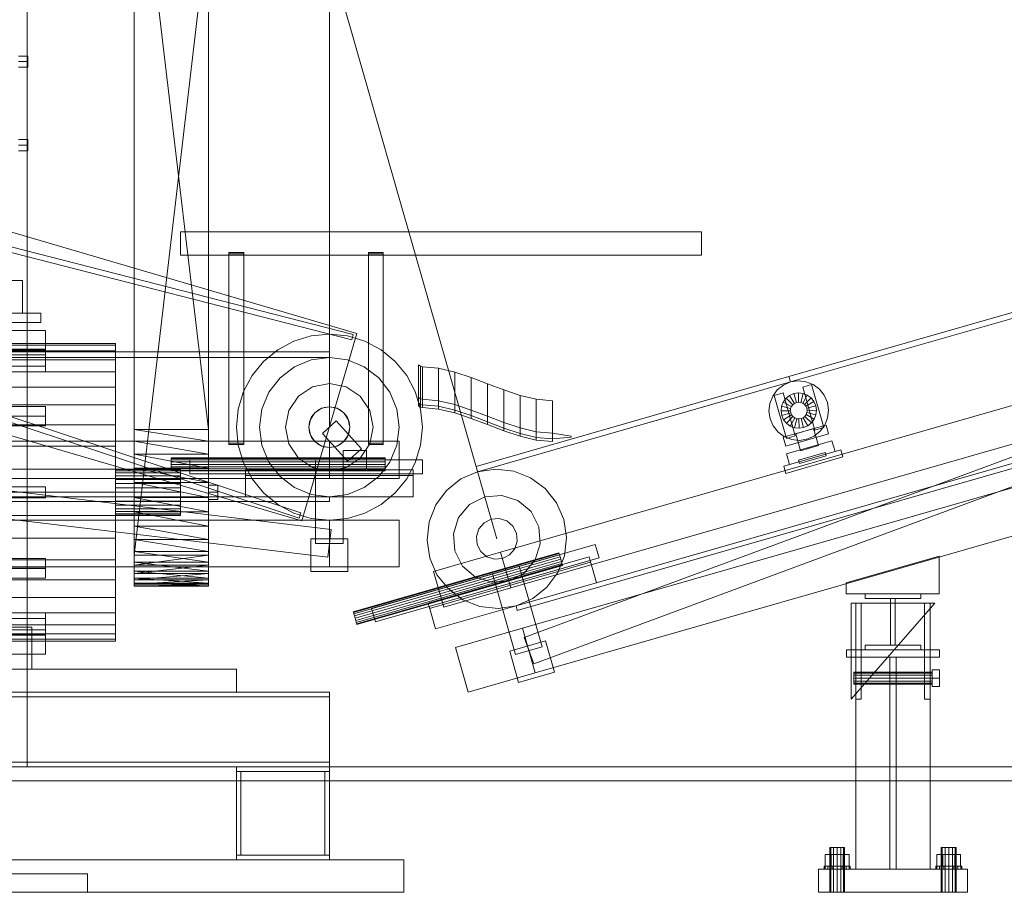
# Model space of a CAD drawing. Header units: millimetres. Extents: x -1970 to 61924, y -58230 to 6847.
# Tile 342 of 656: x 2267 to 3326, y -36000 to -35062. Entities that reach past the tile are written whole.
import ezdxf

# ---------------------------------------------------------------- set-up
doc = ezdxf.new("R2010")
doc.units = ezdxf.units.MM
for name, color, linetype, lineweight in [('COTAS_P', 1, 'Continuous', 0), ('frontal_C04', 7, 'Continuous', 0), ('frontal_C04-C08', 7, 'Continuous', 0), ('frontal_C08', 7, 'Continuous', 0), ('frontal_secador', 7, 'Continuous', 0)]:
    doc.layers.add(name, color=color, linetype=linetype, lineweight=lineweight)
doc.dimstyles.new('R19_100', dxfattribs={"dimtxt": 250, "dimasz": 150, "dimexe": 150, "dimexo": 80, "dimgap": 100, "dimtad": 1, "dimtih": 1, "dimtoh": 1, "dimdsep": 46, "dimcen": 0.09, "dimadec": 0, "dimazin": 0, "dimtfac": 1, "dimtdec": 4, "dimtofl": 0, "dimtmove": 0, "dimatfit": 3, "dimfxl": 1, "dimtolj": 1, "dimtzin": 0, "dimarcsym": 0})

# ---------------------------------------------------------------- blocks, each defined once
blk = doc.blocks.new('DIM_R26_43')
at = {"layer": 'COTAS_P'}
for p, q in [((-1750, -34600), (-1600, -34555)), ((2600, -34600), (2450, -34555)), ((-1750, -35500), (-1750, -34600)), ((-1750, -34600), (2600, -34600)), ((-1750, -34600), (-1600, -34645)), ((2600, -34600), (2450, -34645)), ((2600, -35500), (2600, -34600))]:
    blk.add_line(p, q, dxfattribs=at)
blk.add_text('4350 P', height=250, dxfattribs=at).set_placement((425, -34500))
blk = doc.blocks.new('DIM_R26_44')
at = {"layer": 'COTAS_P'}
for p, q in [((2531.9, -34754.9), (6515, -33612.7)), ((6515, -33612.7), (6358.4, -33610.8)), ((6515, -33612.7), (6383.2, -33697.3)), ((6763.1, -34477.9), (6515, -33612.7)), ((2531.9, -34754.9), (2663.7, -34670.3)), ((2780, -35620), (2531.9, -34754.9)), ((2531.9, -34754.9), (2688.5, -34756.8))]:
    blk.add_line(p, q, dxfattribs=at)
blk.add_text('4143.62 P', height=250, rotation=16, dxfattribs=at).set_placement((4495.9, -34087.7))

msp = doc.modelspace()

# ---------------------------------------------------------------- linework, layer by layer
at = {"layer": 'frontal_C04'}
for p, q in [((2629.541, -35399.241), (1529.541, -35076.741)), ((2625.511, -35400.209), (1515.604, -35116.463)), ((2624.025, -35406.022), (1514.118, -35122.276)), ((2569.479, -35592.073), (1482.065, -35231.605)), ((2567.591, -35597.768), (1480.177, -35237.3)), ((2570.459, -35600.759), (1470.459, -35278.259)), ((2440, -35290), (3000, -35290)), ((2440, -35290), (2440, -35315)), ((3000, -35315), (3000, -35290)), ((2440, -35315), (3000, -35315)), ((2492, -35313.73), (2492, -35312.27)), ((2492, -35312.27), (2508, -35312.27)), ((2492, -35517.27), (2492, -35312.27)), ((2508, -35313.73), (2492, -35313.73)), ((2492, -35518.73), (2492, -35313.73)), ((2508, -35312.27), (2508, -35313.73)), ((2508, -35517.27), (2508, -35312.27)), ((2508, -35313.73), (2508, -35518.73)), ((2642, -35313.73), (2642, -35312.27)), ((2642, -35312.27), (2658, -35312.27)), ((2642, -35517.27), (2642, -35312.27)), ((2658, -35313.73), (2642, -35313.73)), ((2642, -35518.73), (2642, -35313.73)), ((2658, -35312.27), (2658, -35313.73)), ((2658, -35517.27), (2658, -35312.27)), ((2658, -35313.73), (2658, -35518.73)), ((1580, -35342.5), (2270, -35342.5)), ((2270, -35342.5), (2270, -35377.5)), ((1360, -35377.5), (2290, -35377.5)), ((2270, -35377.5), (1580, -35377.5)), ((2290, -35377.5), (2290, -35387.5)), ((2290, -35387.5), (1360, -35387.5)), ((2580.491, -35401.921), (2561.732, -35407.612)), ((2570.459, -35600.759), (2629.541, -35399.241)), ((2600, -35400), (2580.491, -35401.921)), ((2619.509, -35401.921), (2600, -35400)), ((2638.268, -35407.612), (2619.509, -35401.921)), ((2624.025, -35406.022), (2625.511, -35400.209)), ((2561.732, -35407.612), (2544.443, -35416.853)), ((2655.557, -35416.853), (2638.268, -35407.612)), ((1540, -35419), (2600, -35419)), ((1540, -35425), (2600, -35425)), ((2544.443, -35416.853), (2529.289, -35429.289)), ((2600, -35425), (2580.589, -35427.556)), ((2600, -35419), (2600, -35425)), ((2619.411, -35427.556), (2600, -35425)), ((2670.711, -35429.289), (2655.557, -35416.853)), ((2529.289, -35429.289), (2516.853, -35444.443)), ((2562.5, -35435.048), (2546.967, -35446.967)), ((2580.589, -35427.556), (2562.5, -35435.048)), ((2637.5, -35435.048), (2619.411, -35427.556)), ((2653.033, -35446.967), (2637.5, -35435.048)), ((2683.147, -35444.443), (2670.711, -35429.289)), ((2516.853, -35444.443), (2507.612, -35461.732)), ((2546.967, -35446.967), (2535.048, -35462.5)), ((2664.952, -35462.5), (2653.033, -35446.967)), ((2692.388, -35461.732), (2683.147, -35444.443)), ((2582.014, -35456.578), (2566.766, -35466.766)), ((2600, -35453), (2582.014, -35456.578)), ((2617.986, -35456.578), (2600, -35453)), ((2633.234, -35466.766), (2617.986, -35456.578)), ((2507.612, -35461.732), (2501.921, -35480.491)), ((2535.048, -35462.5), (2527.556, -35480.589)), ((2566.766, -35466.766), (2556.578, -35482.014)), ((2643.422, -35482.014), (2633.234, -35466.766)), ((2672.444, -35480.589), (2664.952, -35462.5)), ((2698.079, -35480.491), (2692.388, -35461.732)), ((2591.581, -35479.675), (2584.444, -35484.444)), ((2594.306, -35478.75), (2589, -35480.947)), ((2600, -35478), (2591.581, -35479.675)), ((2600, -35478), (2594.306, -35478.75)), ((2608.419, -35479.675), (2600, -35478)), ((2605.694, -35478.75), (2600, -35478)), ((2611, -35480.947), (2605.694, -35478.75)), ((2615.556, -35484.444), (2608.419, -35479.675)), ((2501.921, -35480.491), (2500, -35500)), ((2527.556, -35480.589), (2525, -35500)), ((2556.578, -35482.014), (2553, -35500)), ((2580.947, -35489), (2578.75, -35494.306)), ((2584.444, -35484.444), (2579.675, -35491.581)), ((2584.444, -35484.444), (2580.947, -35489)), ((2589, -35480.947), (2584.444, -35484.444)), ((2615.556, -35484.444), (2611, -35480.947)), ((2620.325, -35491.581), (2615.556, -35484.444)), ((2619.053, -35489), (2615.556, -35484.444)), ((2621.25, -35494.306), (2619.053, -35489)), ((2647, -35500), (2643.422, -35482.014)), ((2675, -35500), (2672.444, -35480.589)), ((2700, -35500), (2698.079, -35480.491)), ((2500, -35500), (2501.921, -35519.509)), ((2525, -35500), (2527.556, -35519.411)), ((2553, -35500), (2556.578, -35517.986)), ((2579.675, -35491.581), (2578, -35500)), ((2578.75, -35494.306), (2578, -35500)), ((2578, -35500), (2579.675, -35508.419)), ((2578, -35500), (2578.75, -35505.694)), ((2592.567, -35506.69), (2607.433, -35493.31)), ((2607.433, -35493.31), (2634.433, -35523.31)), ((2622, -35500), (2620.325, -35491.581)), ((2620.325, -35508.419), (2622, -35500)), ((2622, -35500), (2621.25, -35494.306)), ((2621.25, -35505.694), (2622, -35500)), ((2643.422, -35517.986), (2647, -35500)), ((2672.444, -35519.411), (2675, -35500)), ((2698.079, -35519.509), (2700, -35500)), ((2578.75, -35505.694), (2580.947, -35511)), ((2579.675, -35508.419), (2584.444, -35515.556)), ((2580.947, -35511), (2584.444, -35515.556)), ((2592.567, -35506.69), (2619.567, -35536.69)), ((2615.556, -35515.556), (2620.325, -35508.419)), ((2615.556, -35515.556), (2619.053, -35511)), ((2619.053, -35511), (2621.25, -35505.694)), ((1850, -35515), (2600, -35515)), ((1851.787, -35520.107), (2601.787, -35610.107)), ((2508, -35517.27), (2492, -35517.27)), ((2492, -35517.27), (2492, -35518.73)), ((2492, -35518.73), (2508, -35518.73)), ((2501.921, -35519.509), (2507.612, -35538.268)), ((2508, -35518.73), (2508, -35517.27)), ((2527.556, -35519.411), (2535.048, -35537.5)), ((2556.578, -35517.986), (2566.766, -35533.234)), ((2584.444, -35515.556), (2591.581, -35520.325)), ((2584.444, -35515.556), (2589, -35519.053)), ((2589, -35519.053), (2594.306, -35521.25)), ((2591.581, -35520.325), (2600, -35522)), ((2594.306, -35521.25), (2600, -35522)), ((2600, -35515), (2600, -35555)), ((2600, -35515), (2675, -35515)), ((2600, -35522), (2608.419, -35520.325)), ((2600, -35522), (2605.694, -35521.25)), ((2605.694, -35521.25), (2611, -35519.053)), ((2608.419, -35520.325), (2615.556, -35515.556)), ((2611, -35519.053), (2615.556, -35515.556)), ((2633.234, -35533.234), (2643.422, -35517.986)), ((2658, -35517.27), (2642, -35517.27)), ((2642, -35517.27), (2642, -35518.73)), ((2642, -35518.73), (2658, -35518.73)), ((2658, -35518.73), (2658, -35517.27)), ((2664.952, -35537.5), (2672.444, -35519.411)), ((2675, -35515), (2675, -35555)), ((2692.388, -35538.268), (2698.079, -35519.509)), ((2430, -35533.533), (2430, -35533)), ((2430, -35533), (2660, -35533)), ((2615, -35525), (2640, -35525)), ((2615, -35545), (2615, -35525)), ((2634.433, -35523.31), (2619.567, -35536.69)), ((2640, -35525), (2640, -35545)), ((2660, -35533.533), (2660, -35533)), ((2430, -35535.05), (2430, -35533.533)), ((2430, -35533.533), (2660, -35533.533)), ((2430, -35537.321), (2430, -35535.05)), ((2430, -35535.05), (2660, -35535.05)), ((2430, -35540), (2430, -35537.321)), ((2430, -35537.321), (2660, -35537.321)), ((2430, -35542.679), (2430, -35540)), ((2660, -35540), (2430, -35540)), ((2430, -35542.679), (2430, -35544.95)), ((2430, -35542.679), (2660, -35542.679)), ((2450, -35535), (2700, -35535)), ((2450, -35535), (2450, -35550)), ((2507.612, -35538.268), (2516.853, -35555.557)), ((2535.048, -35537.5), (2546.967, -35553.033)), ((2566.766, -35533.234), (2582.014, -35543.422)), ((2582.014, -35543.422), (2600, -35547)), ((2615, -35535), (2585, -35535)), ((2585, -35625), (2585, -35535)), ((2600, -35547), (2617.986, -35543.422)), ((2615, -35535), (2615, -35625)), ((2617.986, -35543.422), (2633.234, -35533.234)), ((2653.033, -35553.033), (2664.952, -35537.5)), ((2660, -35535.05), (2660, -35533.533)), ((2660, -35537.321), (2660, -35535.05)), ((2660, -35540), (2660, -35537.321)), ((2660, -35540), (2660, -35542.679)), ((2660, -35542.679), (2660, -35544.95)), ((2683.147, -35555.557), (2692.388, -35538.268)), ((2700, -35550), (2700, -35535)), ((1848.213, -35549.893), (2598.213, -35639.893)), ((2430, -35544.95), (2430, -35546.467)), ((2430, -35544.95), (2660, -35544.95)), ((2430, -35546.467), (2430, -35547)), ((2430, -35546.467), (2660, -35546.467)), ((2430, -35547), (2660, -35547)), ((2450, -35550), (2700, -35550)), ((2510, -35546), (2690, -35546)), ((2510, -35546), (2510, -35552)), ((2510, -35550), (2690, -35550)), ((2510, -35550), (2510, -35575)), ((2510, -35552), (2690, -35552)), ((2546.967, -35553.033), (2562.5, -35564.952)), ((2640, -35545), (2615, -35545)), ((2637.5, -35564.952), (2653.033, -35553.033)), ((2660, -35544.95), (2660, -35546.467)), ((2660, -35546.467), (2660, -35547)), ((2690, -35552), (2690, -35546)), ((2690, -35575), (2690, -35550)), ((1850, -35555), (2600, -35555)), ((2516.853, -35555.557), (2529.289, -35570.711)), ((2600, -35555), (2675, -35555)), ((2670.711, -35570.711), (2683.147, -35555.557)), ((-1750, -35575), (2600, -35575)), ((2510, -35575), (2690, -35575)), ((2529.289, -35570.711), (2544.443, -35583.147)), ((2562.5, -35564.952), (2580.589, -35572.444)), ((2580.589, -35572.444), (2600, -35575)), ((2600, -35575), (2619.411, -35572.444)), ((2600, -35575), (2600, -35580)), ((2619.411, -35572.444), (2637.5, -35564.952)), ((2655.557, -35583.147), (2670.711, -35570.711)), ((-1750, -35580), (2600, -35580)), ((2544.443, -35583.147), (2561.732, -35592.388)), ((2638.268, -35592.388), (2655.557, -35583.147)), ((2561.732, -35592.388), (2580.491, -35598.079)), ((2567.591, -35597.768), (2569.479, -35592.073)), ((2619.509, -35598.079), (2638.268, -35592.388)), ((1850, -35600), (2600, -35600)), ((2580.491, -35598.079), (2600, -35600)), ((2600, -35600), (2619.509, -35598.079)), ((2600, -35600), (2600, -35650)), ((2600, -35600), (2675, -35600)), ((2675, -35600), (2675, -35650)), ((2601.787, -35610.107), (2598.213, -35639.893)), ((2580, -35620), (2620, -35620)), ((2580, -35620), (2580, -35655)), ((2615, -35625), (2585, -35625)), ((2620, -35655), (2620, -35620)), ((1850, -35650), (2600, -35650)), ((2580, -35655), (2620, -35655)), ((2600, -35650), (2675, -35650))]:
    msp.add_line(p, q, dxfattribs=at)
at = {"layer": 'frontal_C04-C08'}
for p, q in [((2696, -35468), (2696, -35433)), ((2696, -35433), (2698, -35434.5)), ((2698, -35434.5), (2698, -35469.5)), ((2698, -35434.5), (2700, -35435)), ((2700, -35435), (2700, -35470)), ((2700, -35435), (2717.5, -35436.57)), ((2717.5, -35436.57), (2717.5, -35471.57)), ((2717.5, -35436.57), (2735, -35440.708)), ((2735, -35440.708), (2735, -35475.708)), ((2735, -35440.708), (2752.5, -35446.559)), ((2752.5, -35446.559), (2752.5, -35481.559)), ((2752.5, -35446.559), (2770, -35453.266)), ((2770, -35453.266), (2770, -35488.266)), ((2770, -35453.266), (2787.5, -35459.972)), ((2696, -35468), (2698, -35469.5)), ((2696, -35474), (2696, -35468)), ((2698, -35469.5), (2698, -35475.5)), ((2698, -35469.5), (2700, -35470)), ((2787.5, -35459.972), (2787.5, -35494.972)), ((2787.5, -35459.972), (2805, -35465.823)), ((2805, -35465.823), (2805, -35500.823)), ((2805, -35465.823), (2822.5, -35469.961)), ((2696, -35474), (2698, -35475.5)), ((2696, -35477), (2696, -35474)), ((2696, -35477), (2698, -35478.5)), ((2698, -35475.5), (2698, -35478.5)), ((2698, -35475.5), (2700, -35476)), ((2698, -35478.5), (2700, -35479)), ((2700, -35470), (2700, -35476)), ((2700, -35470), (2717.5, -35471.57)), ((2700, -35476), (2700, -35479)), ((2700, -35476), (2717.5, -35477.57)), ((2700, -35479), (2717.5, -35480.57)), ((2717.5, -35471.57), (2717.5, -35477.57)), ((2717.5, -35471.57), (2735, -35475.708)), ((2717.5, -35477.57), (2717.5, -35480.57)), ((2717.5, -35477.57), (2735, -35481.708)), ((2735, -35475.708), (2735, -35481.708)), ((2735, -35475.708), (2752.5, -35481.559)), ((2822.5, -35469.961), (2822.5, -35504.961)), ((2822.5, -35469.961), (2840, -35471.531)), ((2840, -35471.531), (2840, -35506.531)), ((2717.5, -35480.57), (2735, -35484.708)), ((2735, -35481.708), (2735, -35484.708)), ((2735, -35481.708), (2752.5, -35487.559)), ((2735, -35484.708), (2752.5, -35490.559)), ((2752.5, -35481.559), (2752.5, -35487.559)), ((2752.5, -35481.559), (2770, -35488.266)), ((2752.5, -35487.559), (2752.5, -35490.559)), ((2752.5, -35487.559), (2770, -35494.266)), ((2752.5, -35490.559), (2770, -35497.266)), ((2770, -35488.266), (2770, -35494.266)), ((2770, -35488.266), (2787.5, -35494.972)), ((2770, -35494.266), (2770, -35497.266)), ((2770, -35494.266), (2787.5, -35500.972)), ((2770, -35497.266), (2787.5, -35503.972)), ((2787.5, -35494.972), (2787.5, -35500.972)), ((2787.5, -35494.972), (2805, -35500.823)), ((2787.5, -35500.972), (2787.5, -35503.972)), ((2787.5, -35500.972), (2805, -35506.823)), ((2805, -35500.823), (2805, -35506.823)), ((2805, -35500.823), (2822.5, -35504.961)), ((2787.5, -35503.972), (2805, -35509.823)), ((2805, -35506.823), (2805, -35509.823)), ((2805, -35506.823), (2822.5, -35510.961)), ((2805, -35509.823), (2822.5, -35513.961)), ((2822.5, -35504.961), (2822.5, -35510.961)), ((2822.5, -35504.961), (2840, -35506.531)), ((2822.5, -35510.961), (2822.5, -35513.961)), ((2822.5, -35510.961), (2840, -35512.531)), ((2840, -35506.531), (2840, -35512.531)), ((2840, -35506.531), (2860, -35509.796)), ((2840, -35512.531), (2860, -35510.796)), ((2860, -35509.796), (2860, -35510.796)), ((2822.5, -35513.961), (2840, -35515.531)), ((2840, -35512.531), (2840, -35515.531))]:
    msp.add_line(p, q, dxfattribs=at)
at = {"layer": 'frontal_C08'}
for p, q in [((2800.673, -35692.095), (6783.781, -34549.957)), ((2802.051, -35696.901), (6785.159, -34554.763)), ((3094.115, -35445.665), (4036.151, -35175.54)), ((3095.769, -35451.432), (4037.805, -35181.308)), ((2784.135, -35634.419), (3937.649, -35303.654)), ((2809.253, -35726.088), (3937.96, -35308.81)), ((2795.16, -35672.869), (3948.674, -35342.105)), ((2819.656, -35754.227), (3948.363, -35336.949)), ((2807.564, -35716.126), (3961.078, -35385.361)), ((2821.346, -35764.189), (3974.86, -35433.424)), ((2757.673, -35542.138), (3094.115, -35445.665)), ((3094.115, -35445.665), (3095.769, -35451.432)), ((2759.327, -35547.905), (3095.769, -35451.432)), ((3081.57, -35459.964), (3088.108, -35454.763)), ((3088.108, -35454.763), (3095.769, -35451.432)), ((3095.769, -35451.432), (3104.031, -35450.198)), ((3104.031, -35450.198), (3112.331, -35451.143)), ((3108.823, -35457.052), (3118.436, -35454.295)), ((3108.823, -35457.052), (3122.054, -35503.192)), ((3112.331, -35451.143), (3120.103, -35454.205)), ((3131.667, -35500.436), (3118.436, -35454.295)), ((3120.103, -35454.205), (3126.818, -35459.174)), ((3073.54, -35474.451), (3076.601, -35466.679)), ((3076.601, -35466.679), (3081.57, -35459.964)), ((3078.063, -35465.872), (3087.676, -35463.116)), ((3078.063, -35465.872), (3091.294, -35512.013)), ((3100.906, -35509.256), (3087.676, -35463.116)), ((3087.971, -35472.981), (3090.922, -35468.994)), ((3090.922, -35468.994), (3094.803, -35465.906)), ((3098.115, -35475.941), (3090.922, -35468.994)), ((3094.803, -35465.906), (3099.352, -35463.929)), ((3099.954, -35474.478), (3094.803, -35465.906)), ((3099.352, -35463.929), (3104.258, -35463.196)), ((3102.108, -35473.541), (3099.352, -35463.929)), ((3104.432, -35473.194), (3104.258, -35463.196)), ((3104.258, -35463.196), (3109.186, -35463.757)), ((3106.766, -35473.46), (3109.186, -35463.757)), ((3108.952, -35474.321), (3113.801, -35465.575)), ((3109.186, -35463.757), (3113.801, -35465.575)), ((3110.841, -35475.719), (3117.788, -35468.525)), ((3113.801, -35465.575), (3117.788, -35468.525)), ((3117.788, -35468.525), (3120.875, -35472.407)), ((3126.818, -35459.174), (3132.019, -35465.711)), ((3132.019, -35465.711), (3135.35, -35473.372)), ((3072.594, -35482.751), (3073.54, -35474.451)), ((3085.592, -35482.524), (3086.154, -35477.596)), ((3086.154, -35477.596), (3087.971, -35472.981)), ((3095.857, -35480.015), (3086.154, -35477.596)), ((3096.718, -35477.829), (3087.971, -35472.981)), ((3095.591, -35482.35), (3095.857, -35480.015)), ((3095.857, -35480.015), (3096.718, -35477.829)), ((3096.718, -35477.829), (3098.115, -35475.941)), ((3098.115, -35475.941), (3099.954, -35474.478)), ((3099.954, -35474.478), (3102.108, -35473.541)), ((3102.108, -35473.541), (3104.432, -35473.194)), ((3104.432, -35473.194), (3106.766, -35473.46)), ((3106.766, -35473.46), (3108.952, -35474.321)), ((3108.952, -35474.321), (3110.841, -35475.719)), ((3110.841, -35475.719), (3112.304, -35477.557)), ((3112.304, -35477.557), (3120.875, -35472.407)), ((3112.304, -35477.557), (3113.241, -35479.712)), ((3122.853, -35476.956), (3113.241, -35479.712)), ((3113.241, -35479.712), (3113.588, -35482.036)), ((3120.875, -35472.407), (3122.853, -35476.956)), ((3122.853, -35476.956), (3123.586, -35481.861)), ((3135.35, -35473.372), (3136.584, -35481.634)), ((3073.829, -35491.013), (3072.594, -35482.751)), ((3095.591, -35482.35), (3085.592, -35482.524)), ((3086.325, -35487.43), (3085.592, -35482.524)), ((3095.938, -35484.673), (3086.325, -35487.43)), ((3088.303, -35491.978), (3086.325, -35487.43)), ((3096.875, -35486.828), (3088.303, -35491.978)), ((3098.337, -35488.667), (3091.391, -35495.86)), ((3100.226, -35490.064), (3095.378, -35498.81)), ((3095.938, -35484.673), (3095.591, -35482.35)), ((3096.875, -35486.828), (3095.938, -35484.673)), ((3098.337, -35488.667), (3096.875, -35486.828)), ((3100.226, -35490.064), (3098.337, -35488.667)), ((3102.412, -35490.925), (3100.226, -35490.064)), ((3109.225, -35489.907), (3107.07, -35490.844)), ((3111.063, -35488.445), (3109.225, -35489.907)), ((3109.225, -35489.907), (3114.375, -35498.479)), ((3112.461, -35486.556), (3111.063, -35488.445)), ((3111.063, -35488.445), (3118.257, -35495.391)), ((3113.322, -35484.37), (3112.461, -35486.556)), ((3112.461, -35486.556), (3121.207, -35491.404)), ((3113.588, -35482.036), (3113.322, -35484.37)), ((3113.322, -35484.37), (3123.025, -35486.789)), ((3113.588, -35482.036), (3123.586, -35481.861)), ((3123.025, -35486.789), (3121.207, -35491.404)), ((3123.586, -35481.861), (3123.025, -35486.789)), ((3135.639, -35489.934), (3132.577, -35497.707)), ((3136.584, -35481.634), (3135.639, -35489.934)), ((3077.16, -35498.674), (3073.829, -35491.013)), ((3082.36, -35505.212), (3077.16, -35498.674)), ((3087.859, -35510.917), (3133.999, -35497.686)), ((3091.391, -35495.86), (3088.303, -35491.978)), ((3095.378, -35498.81), (3091.391, -35495.86)), ((3099.993, -35500.628), (3095.378, -35498.81)), ((3102.412, -35490.925), (3099.993, -35500.628)), ((3104.921, -35501.19), (3099.993, -35500.628)), ((3104.746, -35491.191), (3102.412, -35490.925)), ((3107.07, -35490.844), (3104.746, -35491.191)), ((3104.746, -35491.191), (3104.921, -35501.19)), ((3109.826, -35500.457), (3104.921, -35501.19)), ((3107.07, -35490.844), (3109.826, -35500.457)), ((3114.375, -35498.479), (3109.826, -35500.457)), ((3118.257, -35495.391), (3114.375, -35498.479)), ((3121.207, -35491.404), (3118.257, -35495.391)), ((3122.054, -35503.192), (3131.667, -35500.436)), ((3132.577, -35497.707), (3127.608, -35504.422)), ((3136.756, -35507.299), (3133.999, -35497.686)), ((3089.075, -35510.181), (3082.36, -35505.212)), ((3087.859, -35510.917), (3090.615, -35520.53)), ((3096.848, -35513.242), (3089.075, -35510.181)), ((3090.615, -35520.53), (3136.756, -35507.299)), ((3091.294, -35512.013), (3100.906, -35509.256)), ((3120.541, -35501.545), (3101.316, -35507.058)), ((3106.553, -35525.322), (3101.316, -35507.058)), ((3121.07, -35509.622), (3113.41, -35512.953)), ((3120.541, -35501.545), (3125.779, -35519.809)), ((3127.608, -35504.422), (3121.07, -35509.622)), ((3091.474, -35528.606), (3140.306, -35514.603)), ((3105.148, -35514.188), (3096.848, -35513.242)), ((3113.41, -35512.953), (3105.148, -35514.188)), ((3125.779, -35519.809), (3106.553, -35525.322)), ((3143.614, -35526.138), (3140.306, -35514.603)), ((3088.438, -35541.96), (3149.958, -35524.319)), ((3090.643, -35549.65), (3152.163, -35532.009)), ((3091.474, -35528.606), (3094.782, -35540.141)), ((3094.782, -35540.141), (3143.614, -35526.138)), ((3104.228, -35535.352), (3133.066, -35527.082)), ((3105.33, -35539.197), (3134.168, -35530.928)), ((3134.168, -35530.928), (3133.066, -35527.082)), ((3152.163, -35532.009), (3149.958, -35524.319)), ((2759.327, -35547.905), (2757.673, -35542.138)), ((3088.438, -35541.96), (3090.643, -35549.65)), ((3104.228, -35535.352), (3105.33, -35539.197)), ((2759.327, -35547.905), (2741.372, -35555.712)), ((2778.691, -35545.011), (2759.327, -35547.905)), ((2798.144, -35547.228), (2778.691, -35545.011)), ((2816.361, -35554.404), (2798.144, -35547.228)), ((2741.372, -35555.712), (2726.05, -35567.901)), ((2832.099, -35566.05), (2816.361, -35554.404)), ((2726.05, -35567.901), (2714.404, -35583.639)), ((2767.045, -35574.821), (2750.742, -35583.217)), ((2785.321, -35573.302), (2767.045, -35574.821)), ((2802.786, -35578.893), (2785.321, -35573.302)), ((2844.288, -35581.372), (2832.099, -35566.05)), ((2714.404, -35583.639), (2707.228, -35601.856)), ((2750.742, -35583.217), (2738.893, -35597.214)), ((2816.783, -35590.742), (2802.786, -35578.893)), ((2852.095, -35599.327), (2844.288, -35581.372)), ((2825.179, -35607.045), (2816.783, -35590.742)), ((2707.228, -35601.856), (2705.011, -35621.309)), ((2738.893, -35597.214), (2733.302, -35614.679)), ((2766.305, -35602.783), (2760.758, -35609.334)), ((2773.936, -35598.852), (2766.305, -35602.783)), ((2782.49, -35598.141), (2773.936, -35598.852)), ((2790.666, -35600.758), (2782.49, -35598.141)), ((2797.217, -35606.305), (2790.666, -35600.758)), ((2801.148, -35613.936), (2797.217, -35606.305)), ((2826.698, -35625.321), (2825.179, -35607.045)), ((2854.989, -35618.691), (2852.095, -35599.327)), ((2733.302, -35614.679), (2734.821, -35632.955)), ((2760.758, -35609.334), (2758.141, -35617.51)), ((2758.141, -35617.51), (2758.852, -35626.064)), ((2801.859, -35622.49), (2801.148, -35613.936)), ((2645.458, -35694.99), (2885.773, -35626.08)), ((2705.011, -35621.309), (2707.905, -35640.673)), ((2758.852, -35626.064), (2762.783, -35633.695)), ((2799.242, -35630.666), (2801.859, -35622.49)), ((2821.107, -35642.786), (2826.698, -35625.321)), ((2852.772, -35638.144), (2854.989, -35618.691)), ((2889.908, -35640.499), (2885.773, -35626.08)), ((2625.682, -35698.58), (2846.772, -35635.183)), ((2625.828, -35699.092), (2846.919, -35635.696)), ((2626.247, -35700.551), (2847.337, -35637.154)), ((2712.04, -35655.092), (2784.135, -35634.419)), ((2734.821, -35632.955), (2743.217, -35649.258)), ((2762.783, -35633.695), (2769.334, -35639.242)), ((2784.135, -35634.419), (2795.16, -35672.869)), ((2786.064, -35641.148), (2793.695, -35637.217)), ((2793.695, -35637.217), (2799.242, -35630.666)), ((2845.596, -35656.361), (2852.772, -35638.144)), ((2846.919, -35635.696), (2846.772, -35635.183)), ((2847.337, -35637.154), (2846.919, -35635.696)), ((2847.963, -35639.337), (2847.337, -35637.154)), ((3155.575, -35667.31), (3255.575, -35638.636)), ((3255.575, -35679.31), (3255.575, -35638.636)), ((2626.873, -35702.734), (2847.963, -35639.337)), ((2848.701, -35641.912), (2627.611, -35705.309)), ((2628.349, -35707.884), (2849.44, -35644.487)), ((2628.975, -35710.067), (2850.066, -35646.67)), ((2629.394, -35711.525), (2850.484, -35648.129)), ((2629.54, -35712.038), (2850.631, -35648.641)), ((2649.593, -35709.409), (2889.908, -35640.499)), ((2706.166, -35689.025), (2879.193, -35639.411)), ((2707.268, -35692.87), (2880.295, -35643.256)), ((2707.82, -35694.793), (2880.847, -35645.178)), ((2707.905, -35640.673), (2715.712, -35658.628)), ((2743.217, -35649.258), (2757.214, -35661.107)), ((2769.334, -35639.242), (2777.51, -35641.859)), ((2804.066, -35649.51), (2775.228, -35657.779)), ((2777.51, -35641.859), (2786.064, -35641.148)), ((2804.066, -35649.51), (2828.874, -35736.023)), ((2809.258, -35656.783), (2821.107, -35642.786)), ((2848.701, -35641.912), (2847.963, -35639.337)), ((2848.701, -35641.912), (2849.44, -35644.487)), ((2849.44, -35644.487), (2850.066, -35646.67)), ((2850.066, -35646.67), (2850.484, -35648.129)), ((2850.484, -35648.129), (2850.631, -35648.641)), ((2880.847, -35645.178), (2879.193, -35639.411)), ((2887.186, -35667.287), (2880.295, -35643.256)), ((2712.04, -35655.092), (2723.065, -35693.542)), ((2715.712, -35658.628), (2727.901, -35673.95)), ((2800.036, -35744.292), (2775.228, -35657.779)), ((2792.955, -35665.179), (2809.258, -35656.783)), ((2833.95, -35672.099), (2845.596, -35656.361)), ((2714.159, -35716.902), (2887.186, -35667.287)), ((2757.214, -35661.107), (2774.679, -35666.698)), ((2774.679, -35666.698), (2792.955, -35665.179)), ((3155.575, -35667.31), (3155.575, -35679.31)), ((2723.065, -35693.542), (2795.16, -35672.869)), ((2727.901, -35673.95), (2743.639, -35685.596)), ((2818.628, -35684.288), (2833.95, -35672.099)), ((3155.575, -35679.31), (3255.575, -35679.31)), ((3175.85, -35684.31), (3175.85, -35679.31)), ((3175.85, -35679.31), (3235.85, -35679.31)), ((3235.85, -35679.31), (3235.85, -35684.31)), ((2706.166, -35689.025), (2707.82, -35694.793)), ((2743.639, -35685.596), (2761.856, -35692.772)), ((2800.673, -35692.095), (2818.628, -35684.288)), ((3160.85, -35792.31), (3250.85, -35689.31)), ((3250.85, -35689.31), (3160.85, -35689.31)), ((3160.85, -35689.31), (3160.85, -35792.31)), ((3165.85, -35792.31), (3165.85, -35689.31)), ((3165.85, -35689.31), (3171.85, -35689.31)), ((3171.85, -35792.31), (3171.85, -35689.31)), ((3235.85, -35684.31), (3175.85, -35684.31)), ((3203.35, -35734.31), (3203.35, -35684.31)), ((3203.35, -35684.31), (3208.35, -35684.31)), ((3208.35, -35684.31), (3208.35, -35734.31)), ((3239.85, -35792.31), (3239.85, -35689.31)), ((3239.85, -35689.31), (3245.85, -35689.31)), ((3245.85, -35792.31), (3245.85, -35689.31)), ((2625.828, -35699.092), (2625.682, -35698.58)), ((2626.247, -35700.551), (2625.828, -35699.092)), ((2626.873, -35702.734), (2626.247, -35700.551)), ((2645.458, -35694.99), (2649.593, -35709.409)), ((2707.268, -35692.87), (2714.159, -35716.902)), ((2761.856, -35692.772), (2781.309, -35694.989)), ((2781.309, -35694.989), (2800.673, -35692.095)), ((2802.051, -35696.901), (2800.673, -35692.095)), ((2627.611, -35705.309), (2626.873, -35702.734)), ((2628.349, -35707.884), (2627.611, -35705.309)), ((2628.349, -35707.884), (2628.975, -35710.067)), ((2628.975, -35710.067), (2629.394, -35711.525)), ((2629.394, -35711.525), (2629.54, -35712.038)), ((2735.469, -35736.799), (2807.564, -35716.126)), ((2807.564, -35716.126), (2821.346, -35764.189)), ((2793.851, -35740.864), (2832.302, -35729.839)), ((2809.253, -35726.088), (2819.656, -35754.227)), ((2841.949, -35763.483), (2832.302, -35729.839)), ((2735.469, -35736.799), (2749.251, -35784.862)), ((2793.851, -35740.864), (2803.499, -35774.508)), ((2828.874, -35736.023), (2800.036, -35744.292)), ((3155.85, -35739.31), (3255.85, -35739.31)), ((3155.85, -35739.31), (3155.85, -35747.31)), ((3175.85, -35739.31), (3175.85, -35734.31)), ((3175.85, -35734.31), (3235.85, -35734.31)), ((3235.85, -35739.31), (3175.85, -35739.31)), ((3208.35, -35734.31), (3203.35, -35734.31)), ((3235.85, -35734.31), (3235.85, -35739.31)), ((3255.85, -35747.31), (3255.85, -35739.31)), ((3155.85, -35747.31), (3255.85, -35747.31)), ((3165.85, -35747.31), (3245.85, -35747.31)), ((3165.85, -35747.31), (3165.85, -35975)), ((3202.35, -35747.31), (3209.35, -35747.31)), ((3202.35, -35747.31), (3202.35, -35975)), ((3209.35, -35975), (3209.35, -35747.31)), ((3245.85, -35975), (3245.85, -35747.31)), ((2749.251, -35784.862), (2821.346, -35764.189)), ((2803.499, -35774.508), (2841.949, -35763.483)), ((3163.85, -35764.268), (3163.85, -35763.41)), ((3163.85, -35763.41), (3247.85, -35763.41)), ((3163.85, -35766.61), (3163.85, -35764.268)), ((3163.85, -35764.268), (3247.85, -35764.268)), ((3247.85, -35769.81), (3247.85, -35760.804)), ((3247.85, -35760.804), (3255.85, -35760.804)), ((3247.85, -35764.268), (3247.85, -35763.41)), ((3247.85, -35766.61), (3247.85, -35764.268)), ((3255.85, -35769.81), (3255.85, -35760.804)), ((3163.85, -35769.81), (3163.85, -35766.61)), ((3163.85, -35766.61), (3247.85, -35766.61)), ((3163.85, -35773.01), (3163.85, -35769.81)), ((3247.85, -35769.81), (3163.85, -35769.81)), ((3163.85, -35773.01), (3163.85, -35775.353)), ((3163.85, -35773.01), (3247.85, -35773.01)), ((3163.85, -35775.353), (3163.85, -35776.21)), ((3163.85, -35775.353), (3247.85, -35775.353)), ((3163.85, -35776.21), (3247.85, -35776.21)), ((3247.85, -35769.81), (3247.85, -35766.61)), ((3247.85, -35769.81), (3247.85, -35773.01)), ((3247.85, -35778.817), (3247.85, -35769.81)), ((3255.85, -35769.81), (3247.85, -35769.81)), ((3247.85, -35773.01), (3247.85, -35775.353)), ((3247.85, -35775.353), (3247.85, -35776.21)), ((3255.85, -35769.81), (3255.85, -35778.817)), ((3247.85, -35778.817), (3255.85, -35778.817)), ((3171.85, -35792.31), (3165.85, -35792.31)), ((3245.85, -35792.31), (3239.85, -35792.31)), ((3138.922, -35952), (3137.85, -35952)), ((3137.85, -36000), (3137.85, -35952)), ((3141.85, -35952), (3138.922, -35952)), ((3138.922, -36000), (3138.922, -35952)), ((3145.85, -35952), (3141.85, -35952)), ((3141.85, -36000), (3141.85, -35952)), ((3149.85, -35952), (3145.85, -35952)), ((3145.85, -36000), (3145.85, -35952)), ((3152.778, -35952), (3149.85, -35952)), ((3149.85, -36000), (3149.85, -35952)), ((3153.85, -35952), (3152.778, -35952)), ((3152.778, -36000), (3152.778, -35952)), ((3153.85, -35952), (3153.85, -36000)), ((3258.922, -35952), (3257.85, -35952)), ((3257.85, -36000), (3257.85, -35952)), ((3261.85, -35952), (3258.922, -35952)), ((3258.922, -36000), (3258.922, -35952)), ((3265.85, -35952), (3261.85, -35952)), ((3261.85, -36000), (3261.85, -35952)), ((3269.85, -35952), (3265.85, -35952)), ((3265.85, -36000), (3265.85, -35952)), ((3272.778, -35952), (3269.85, -35952)), ((3269.85, -36000), (3269.85, -35952)), ((3273.85, -35952), (3272.778, -35952)), ((3272.778, -36000), (3272.778, -35952)), ((3273.85, -35952), (3273.85, -36000)), ((3139.45, -35959.2), (3133.05, -35959.2)), ((3133.05, -35972), (3133.05, -35959.2)), ((3152.25, -35959.2), (3139.45, -35959.2)), ((3139.45, -35972), (3139.45, -35959.2)), ((3158.65, -35959.2), (3152.25, -35959.2)), ((3152.25, -35972), (3152.25, -35959.2)), ((3158.65, -35959.2), (3158.65, -35972)), ((3259.45, -35959.2), (3253.05, -35959.2)), ((3253.05, -35972), (3253.05, -35959.2)), ((3272.25, -35959.2), (3259.45, -35959.2)), ((3259.45, -35972), (3259.45, -35959.2)), ((3278.65, -35959.2), (3272.25, -35959.2)), ((3272.25, -35972), (3272.25, -35959.2)), ((3278.65, -35959.2), (3278.65, -35972)), ((3125.85, -35975), (3285.85, -35975)), ((3125.85, -35975), (3125.85, -36000)), ((3132.916, -35972), (3131.85, -35972)), ((3131.85, -35975), (3131.85, -35972)), ((3132.916, -35975), (3131.85, -35975)), ((3135.951, -35972), (3132.916, -35972)), ((3132.916, -35975), (3132.916, -35972)), ((3135.951, -35975), (3132.916, -35975)), ((3139.45, -35972), (3133.05, -35972)), ((3140.493, -35972), (3135.951, -35972)), ((3135.951, -35975), (3135.951, -35972)), ((3140.493, -35975), (3135.951, -35975)), ((3152.25, -35972), (3139.45, -35972)), ((3145.85, -35972), (3140.493, -35972)), ((3140.493, -35975), (3140.493, -35972)), ((3145.85, -35975), (3140.493, -35975)), ((3151.208, -35972), (3145.85, -35972)), ((3145.85, -35975), (3145.85, -35972)), ((3151.208, -35975), (3145.85, -35975)), ((3155.75, -35972), (3151.208, -35972)), ((3151.208, -35975), (3151.208, -35972)), ((3155.75, -35975), (3151.208, -35975)), ((3152.25, -35972), (3158.65, -35972)), ((3158.785, -35972), (3155.75, -35972)), ((3155.75, -35975), (3155.75, -35972)), ((3158.785, -35975), (3155.75, -35975)), ((3159.85, -35972), (3158.785, -35972)), ((3158.785, -35975), (3158.785, -35972)), ((3158.785, -35975), (3159.85, -35975)), ((3159.85, -35972), (3159.85, -35975)), ((3165.85, -35975), (3245.85, -35975)), ((3202.35, -35975), (3209.35, -35975)), ((3252.916, -35972), (3251.85, -35972)), ((3251.85, -35975), (3251.85, -35972)), ((3252.916, -35975), (3251.85, -35975)), ((3255.951, -35972), (3252.916, -35972)), ((3252.916, -35975), (3252.916, -35972)), ((3255.951, -35975), (3252.916, -35975)), ((3259.45, -35972), (3253.05, -35972)), ((3260.493, -35972), (3255.951, -35972)), ((3255.951, -35975), (3255.951, -35972)), ((3260.493, -35975), (3255.951, -35975)), ((3272.25, -35972), (3259.45, -35972)), ((3265.85, -35972), (3260.493, -35972)), ((3260.493, -35975), (3260.493, -35972)), ((3265.85, -35975), (3260.493, -35975)), ((3271.208, -35972), (3265.85, -35972)), ((3265.85, -35975), (3265.85, -35972)), ((3271.208, -35975), (3265.85, -35975)), ((3275.75, -35972), (3271.208, -35972)), ((3271.208, -35975), (3271.208, -35972)), ((3275.75, -35975), (3271.208, -35975)), ((3272.25, -35972), (3278.65, -35972)), ((3278.785, -35972), (3275.75, -35972)), ((3275.75, -35975), (3275.75, -35972)), ((3278.785, -35975), (3275.75, -35975)), ((3279.85, -35972), (3278.785, -35972)), ((3278.785, -35975), (3278.785, -35972)), ((3278.785, -35975), (3279.85, -35975)), ((3279.85, -35972), (3279.85, -35975)), ((3285.85, -36000), (3285.85, -35975)), ((3125.85, -36000), (3285.85, -36000)), ((3138.922, -36000), (3137.85, -36000)), ((3141.85, -36000), (3138.922, -36000)), ((3145.85, -36000), (3141.85, -36000)), ((3149.85, -36000), (3145.85, -36000)), ((3152.778, -36000), (3149.85, -36000)), ((3152.778, -36000), (3153.85, -36000)), ((3258.922, -36000), (3257.85, -36000)), ((3261.85, -36000), (3258.922, -36000)), ((3265.85, -36000), (3261.85, -36000)), ((3269.85, -36000), (3265.85, -36000)), ((3272.778, -36000), (3269.85, -36000)), ((3272.778, -36000), (3273.85, -36000))]:
    msp.add_line(p, q, dxfattribs=at)
at = {"layer": 'frontal_secador'}
for p, q in [((2275, -35865), (2275, -33925)), ((2390, -34789.148), (2390, -35529.09)), ((2470, -35529.09), (2470, -34789.148)), ((2390, -34811.626), (2390, -35502.557)), ((2390, -34811.626), (2390, -35529.09)), ((2470, -35502.557), (2470, -34811.626)), ((2470, -35529.09), (2470, -34811.626)), ((2390, -35502.557), (2390, -34822.557)), ((2470, -35502.557), (2390, -34822.557)), ((2470, -34822.557), (2470, -35502.557)), ((2390, -35657.375), (2390, -34853.63)), ((2390, -34853.63), (2390, -35529.09)), ((2470, -34853.63), (2470, -35657.375)), ((2470, -35529.09), (2470, -34853.63)), ((2390, -35657.375), (2390, -34915.96)), ((2470, -34915.96), (2470, -35657.375)), ((2390, -35637.443), (2390, -34944.852)), ((2390, -35657.375), (2390, -34944.852)), ((2470, -34944.852), (2470, -35637.443)), ((2470, -34944.852), (2470, -35657.375)), ((2390, -34957.443), (2390, -35637.443)), ((2470, -34957.443), (2390, -35637.443)), ((2470, -35637.443), (2470, -34957.443)), ((2276, -35101.02), (2266, -35101.02)), ((2266, -35107.082), (2276, -35107.082)), ((2276, -35107.082), (2276, -35101.02)), ((2276, -35113.144), (2276, -35107.082)), ((2276, -35113.144), (2266, -35113.144)), ((2276, -35190.938), (2266, -35190.938)), ((2276, -35197), (2276, -35190.938)), ((2266, -35197), (2276, -35197)), ((2276, -35203.062), (2266, -35203.062)), ((2276, -35203.062), (2276, -35197)), ((2295, -35396), (1970, -35396)), ((2295, -35417), (2295, -35396)), ((2370, -35410), (1920, -35410)), ((2370, -35411.97), (1920, -35411.97)), ((1970, -35416.312), (2295, -35416.312)), ((2295, -35416.312), (2295, -35434.498)), ((2295, -35416.312), (2295, -35422.312)), ((2370, -35411.97), (2370, -35410)), ((2370, -35417.831), (2370, -35411.97)), ((2370, -35417.831), (1920, -35417.831)), ((1970, -35417), (2295, -35417)), ((2295, -35422.312), (1970, -35422.312)), ((2295, -35440.498), (2295, -35422.312)), ((2370, -35427.439), (2370, -35417.831)), ((2370, -35427.439), (1920, -35427.439)), ((2295, -35434.498), (1970, -35434.498)), ((2295, -35440.498), (2295, -35434.498)), ((2370, -35440.557), (2370, -35427.439)), ((2370, -35440.557), (1920, -35440.557)), ((1970, -35440.498), (2295, -35440.498)), ((2370, -35456.863), (2370, -35440.557)), ((2370, -35456.863), (1920, -35456.863)), ((2370, -35475.954), (2370, -35456.863)), ((2370, -35475.954), (1920, -35475.954)), ((1970, -35477.804), (2295, -35477.804)), ((2295, -35477.804), (2295, -35488.304)), ((2295, -35477.804), (2295, -35488.196)), ((2370, -35497.362), (2370, -35475.954)), ((2295, -35488.196), (1970, -35488.196)), ((2295, -35488.304), (1970, -35488.304)), ((2295, -35498.696), (2295, -35488.196)), ((2295, -35498.696), (2295, -35488.304)), ((2370, -35497.362), (1920, -35497.362)), ((1970, -35498.696), (2295, -35498.696)), ((2370, -35520.557), (2370, -35497.362)), ((2390, -35502.557), (2390, -35529.09)), ((2390, -35515.148), (2390, -35502.557)), ((2470, -35515.148), (2390, -35502.557)), ((2470, -35502.557), (2390, -35502.557)), ((2470, -35529.09), (2470, -35502.557)), ((2470, -35502.557), (2470, -35515.148)), ((2370, -35520.557), (1920, -35520.557)), ((2370, -35544.97), (2370, -35520.557)), ((2390, -35529.09), (2390, -35515.148)), ((2470, -35529.09), (2390, -35515.148)), ((2470, -35515.148), (2390, -35515.148)), ((2470, -35515.148), (2470, -35529.09)), ((2390, -35529.09), (2390, -35559.629)), ((2390, -35544.04), (2390, -35529.09)), ((2390, -35529.09), (2390, -35591.182)), ((2390, -35529.09), (2390, -35645.183)), ((2390, -35529.09), (2390, -35657.375)), ((2470, -35544.04), (2390, -35529.09)), ((2470, -35529.09), (2390, -35529.09)), ((2470, -35559.629), (2470, -35529.09)), ((2470, -35529.09), (2470, -35544.04)), ((2470, -35591.182), (2470, -35529.09)), ((2470, -35645.183), (2470, -35529.09)), ((2470, -35657.375), (2470, -35529.09)), ((2370, -35544.97), (1920, -35544.97)), ((2370, -35570), (2370, -35544.97)), ((2370, -35545.48), (2370, -35545)), ((2440, -35545), (2370, -35545)), ((2370, -35546.903), (2370, -35545.48)), ((2440, -35545.48), (2370, -35545.48)), ((2370, -35549.213), (2370, -35546.903)), ((2440, -35546.903), (2370, -35546.903)), ((2370, -35552.322), (2370, -35549.213)), ((2440, -35549.213), (2370, -35549.213)), ((2370, -35556.111), (2370, -35552.322)), ((2440, -35552.322), (2370, -35552.322)), ((2390, -35559.629), (2390, -35544.04)), ((2470, -35559.629), (2390, -35544.04)), ((2470, -35544.04), (2390, -35544.04)), ((2440, -35545.48), (2440, -35545)), ((2440, -35546.903), (2440, -35545.48)), ((2440, -35549.213), (2440, -35546.903)), ((2440, -35552.322), (2440, -35549.213)), ((2440, -35556.111), (2440, -35552.322)), ((2470, -35544.04), (2470, -35559.629)), ((1970, -35564), (2295, -35564)), ((2295, -35576), (2295, -35564)), ((2370, -35560.433), (2370, -35556.111)), ((2440, -35556.111), (2370, -35556.111)), ((2370, -35565.123), (2370, -35560.433)), ((2440, -35560.433), (2370, -35560.433)), ((2390, -35559.629), (2390, -35591.182)), ((2390, -35575.473), (2390, -35559.629)), ((2470, -35575.473), (2390, -35559.629)), ((2470, -35559.629), (2390, -35559.629)), ((2440, -35560.433), (2440, -35556.111)), ((2440, -35565.123), (2440, -35560.433)), ((2470, -35591.182), (2470, -35559.629)), ((2470, -35559.629), (2470, -35575.473)), ((2470, -35570), (2470, -35562.206)), ((2480, -35562.206), (2470, -35562.206)), ((2480, -35570), (2480, -35562.206)), ((1920, -35570), (2370, -35570)), ((2370, -35570), (2370, -35565.123)), ((2440, -35565.123), (2370, -35565.123)), ((2370, -35595.03), (2370, -35570)), ((2370, -35570), (2370, -35574.877)), ((2370, -35570), (2440, -35570)), ((2370, -35574.877), (2370, -35579.567)), ((2440, -35574.877), (2370, -35574.877)), ((2440, -35570), (2440, -35565.123)), ((2440, -35574.877), (2440, -35570)), ((2440, -35574.877), (2440, -35579.567)), ((2470, -35570), (2470, -35577.794)), ((2470, -35570), (2480, -35570)), ((2480, -35577.794), (2480, -35570)), ((1970, -35576), (2295, -35576)), ((2370, -35579.567), (2370, -35583.889)), ((2440, -35579.567), (2370, -35579.567)), ((2370, -35583.889), (2370, -35587.678)), ((2440, -35583.889), (2370, -35583.889)), ((2390, -35591.182), (2390, -35575.473)), ((2470, -35591.182), (2390, -35575.473)), ((2470, -35575.473), (2390, -35575.473)), ((2440, -35579.567), (2440, -35583.889)), ((2440, -35583.889), (2440, -35587.678)), ((2470, -35575.473), (2470, -35591.182)), ((2480, -35577.794), (2470, -35577.794)), ((2370, -35595.03), (1920, -35595.03)), ((2370, -35587.678), (2370, -35590.787)), ((2440, -35587.678), (2370, -35587.678)), ((2370, -35590.787), (2370, -35593.097)), ((2440, -35590.787), (2370, -35590.787)), ((2370, -35593.097), (2370, -35594.52)), ((2440, -35593.097), (2370, -35593.097)), ((2370, -35594.52), (2370, -35595)), ((2440, -35594.52), (2370, -35594.52)), ((2440, -35595), (2370, -35595)), ((2370, -35595.03), (2370, -35619.443)), ((2390, -35591.182), (2390, -35620.662)), ((2390, -35606.37), (2390, -35591.182)), ((2390, -35591.182), (2390, -35645.183)), ((2470, -35606.37), (2390, -35591.182)), ((2470, -35591.182), (2390, -35591.182)), ((2440, -35587.678), (2440, -35590.787)), ((2440, -35590.787), (2440, -35593.097)), ((2440, -35593.097), (2440, -35594.52)), ((2440, -35594.52), (2440, -35595)), ((2470, -35620.662), (2470, -35591.182)), ((2470, -35591.182), (2470, -35606.37)), ((2470, -35645.183), (2470, -35591.182)), ((2390, -35620.662), (2390, -35606.37)), ((2470, -35620.662), (2390, -35606.37)), ((2470, -35606.37), (2390, -35606.37)), ((2470, -35606.37), (2470, -35620.662)), ((2370, -35619.443), (1920, -35619.443)), ((2370, -35619.443), (2370, -35642.638)), ((2390, -35620.662), (2390, -35645.183)), ((2390, -35633.707), (2390, -35620.662)), ((2470, -35633.707), (2390, -35620.662)), ((2470, -35620.662), (2390, -35620.662)), ((2470, -35645.183), (2470, -35620.662)), ((2470, -35620.662), (2470, -35633.707)), ((2390, -35645.183), (2390, -35633.707)), ((2470, -35645.183), (2390, -35633.707)), ((2470, -35633.707), (2390, -35633.707)), ((2390, -35657.375), (2390, -35637.443)), ((2390, -35637.443), (2390, -35648.374)), ((2390, -35637.443), (2470, -35637.443)), ((2470, -35637.443), (2390, -35648.374)), ((2470, -35633.707), (2470, -35645.183)), ((2470, -35637.443), (2470, -35657.375)), ((2470, -35648.374), (2470, -35637.443)), ((2370, -35642.638), (1920, -35642.638)), ((1970, -35641.304), (2295, -35641.304)), ((2295, -35641.304), (2295, -35651.804)), ((2295, -35641.304), (2295, -35651.696)), ((2370, -35642.638), (2370, -35664.046)), ((2390, -35645.183), (2390, -35662.344)), ((2390, -35654.807), (2390, -35645.183)), ((2390, -35645.183), (2390, -35670.466)), ((2390, -35645.183), (2390, -35657.375)), ((2470, -35654.807), (2390, -35645.183)), ((2470, -35645.183), (2390, -35645.183)), ((2390, -35648.374), (2390, -35657.375)), ((2470, -35648.374), (2390, -35648.374)), ((2470, -35648.374), (2390, -35657.375)), ((2470, -35662.344), (2470, -35645.183)), ((2470, -35645.183), (2470, -35654.807)), ((2470, -35670.466), (2470, -35645.183)), ((2470, -35657.375), (2470, -35645.183)), ((2470, -35657.375), (2470, -35648.374)), ((2295, -35651.696), (1970, -35651.696)), ((2295, -35651.804), (1970, -35651.804)), ((2295, -35662.196), (2295, -35651.696)), ((2295, -35662.196), (2295, -35651.804)), ((2390, -35662.344), (2390, -35654.807)), ((2470, -35662.344), (2390, -35654.807)), ((2470, -35654.807), (2390, -35654.807)), ((2390, -35668.754), (2390, -35657.375)), ((2390, -35657.375), (2390, -35664.224)), ((2390, -35670.466), (2390, -35657.375)), ((2470, -35657.375), (2390, -35657.375)), ((2470, -35657.375), (2390, -35664.224)), ((2470, -35654.807), (2470, -35662.344)), ((2470, -35657.375), (2470, -35668.754)), ((2470, -35664.224), (2470, -35657.375)), ((2470, -35657.375), (2470, -35670.466)), ((2370, -35664.046), (1920, -35664.046)), ((1970, -35662.196), (2295, -35662.196)), ((2370, -35664.046), (2370, -35683.137)), ((2390, -35662.344), (2390, -35670.466)), ((2390, -35667.607), (2390, -35662.344)), ((2470, -35667.607), (2390, -35662.344)), ((2470, -35662.344), (2390, -35662.344)), ((2390, -35664.224), (2390, -35668.754)), ((2470, -35664.224), (2390, -35664.224)), ((2470, -35664.224), (2390, -35668.754)), ((2390, -35670.466), (2390, -35667.607)), ((2470, -35670.466), (2390, -35667.607)), ((2470, -35667.607), (2390, -35667.607)), ((2390, -35670.466), (2390, -35668.754)), ((2390, -35668.754), (2390, -35670.852)), ((2470, -35668.754), (2390, -35668.754)), ((2470, -35668.754), (2390, -35670.852)), ((2390, -35670.852), (2390, -35670.466)), ((2470, -35670.852), (2390, -35670.466)), ((2470, -35670.466), (2390, -35670.466)), ((2470, -35670.466), (2470, -35662.344)), ((2470, -35662.344), (2470, -35667.607)), ((2470, -35668.754), (2470, -35664.224)), ((2470, -35667.607), (2470, -35670.466)), ((2470, -35668.754), (2470, -35670.466)), ((2470, -35670.852), (2470, -35668.754)), ((2470, -35670.466), (2470, -35670.852)), ((2470, -35670.852), (2390, -35670.852)), ((2370, -35683.137), (1920, -35683.137)), ((2370, -35683.137), (2370, -35699.443)), ((2370, -35699.443), (1920, -35699.443)), ((1970, -35699.502), (2295, -35699.502)), ((2295, -35699.502), (2295, -35717.688)), ((2295, -35699.502), (2295, -35705.502)), ((2370, -35699.443), (2370, -35712.561)), ((2370, -35712.561), (1920, -35712.561)), ((2295, -35705.502), (1970, -35705.502)), ((2295, -35723.688), (2295, -35705.502)), ((2370, -35712.561), (2370, -35722.169)), ((2370, -35722.169), (1920, -35722.169)), ((1970, -35715), (2280, -35715)), ((2295, -35717.688), (1970, -35717.688)), ((1970, -35723), (2295, -35723)), ((2280, -35760), (2280, -35715)), ((2295, -35723.688), (2295, -35717.688)), ((2295, -35723), (2295, -35744)), ((2370, -35722.169), (2370, -35728.03)), ((2370, -35728.03), (1920, -35728.03)), ((2370, -35730), (1920, -35730)), ((1970, -35723.688), (2295, -35723.688)), ((2370, -35728.03), (2370, -35730)), ((2295, -35744), (1970, -35744)), ((1850, -35760), (2500, -35760)), ((1970, -35760), (2280, -35760)), ((2500, -35785), (2500, -35760)), ((1740, -35785), (2600, -35785)), ((1850, -35785), (2500, -35785)), ((2600, -35790), (2600, -35785)), ((1740, -35790), (2600, -35790)), ((2600, -35860), (2600, -35790)), ((1740, -35860), (2600, -35860)), ((2600, -35865), (2600, -35860)), ((1740, -35865), (2600, -35865)), ((2200, -35865), (3700, -35865)), ((2200, -35865), (2275, -35865)), ((2275, -35865), (3625, -35865)), ((2500, -35865), (2600, -35865)), ((2500, -35870), (2500, -35865)), ((2500, -35870), (2600, -35870)), ((2500, -35870), (2505, -35870)), ((2500, -35960), (2500, -35870)), ((2505, -35960), (2505, -35870)), ((2595, -35870), (2600, -35870)), ((2595, -35960), (2595, -35870)), ((2600, -35870), (2600, -35865)), ((2600, -35960), (2600, -35870)), ((2200, -35880), (3700, -35880)), ((1700, -35965), (2680, -35965)), ((2500, -35960), (2600, -35960)), ((2500, -35965), (2500, -35960)), ((2500, -35960), (2505, -35960)), ((2500, -35965), (2600, -35965)), ((2595, -35960), (2600, -35960)), ((2600, -35965), (2600, -35960)), ((2680, -36000), (2680, -35965)), ((2210, -35980), (2340, -35980)), ((2340, -36000), (2340, -35980)), ((1700, -36000), (2680, -36000)), ((2210, -36000), (2340, -36000))]:
    msp.add_line(p, q, dxfattribs=at)

# ---------------------------------------------------------------- dimensions: what is measured, and where the dimension line sits
at = {"layer": 'COTAS_P'}
for p1, p2, picture, middle in [((2780, -35620), (6763.1079, -34477.8622), 'DIM_R26_44', (4523.4803, -34183.7956)), ((-1750, -35500), (2600, -35500), 'DIM_R26_43', (425, -34600))]:
    dim = msp.add_aligned_dim(p1=p1, p2=p2, distance=900, text='<> P', dimstyle='R19_100', dxfattribs=at)
    dim.commit()
    dim.dimension.update_dxf_attribs({"geometry": picture, "text_midpoint": middle})

doc.saveas('drawing.dxf')
